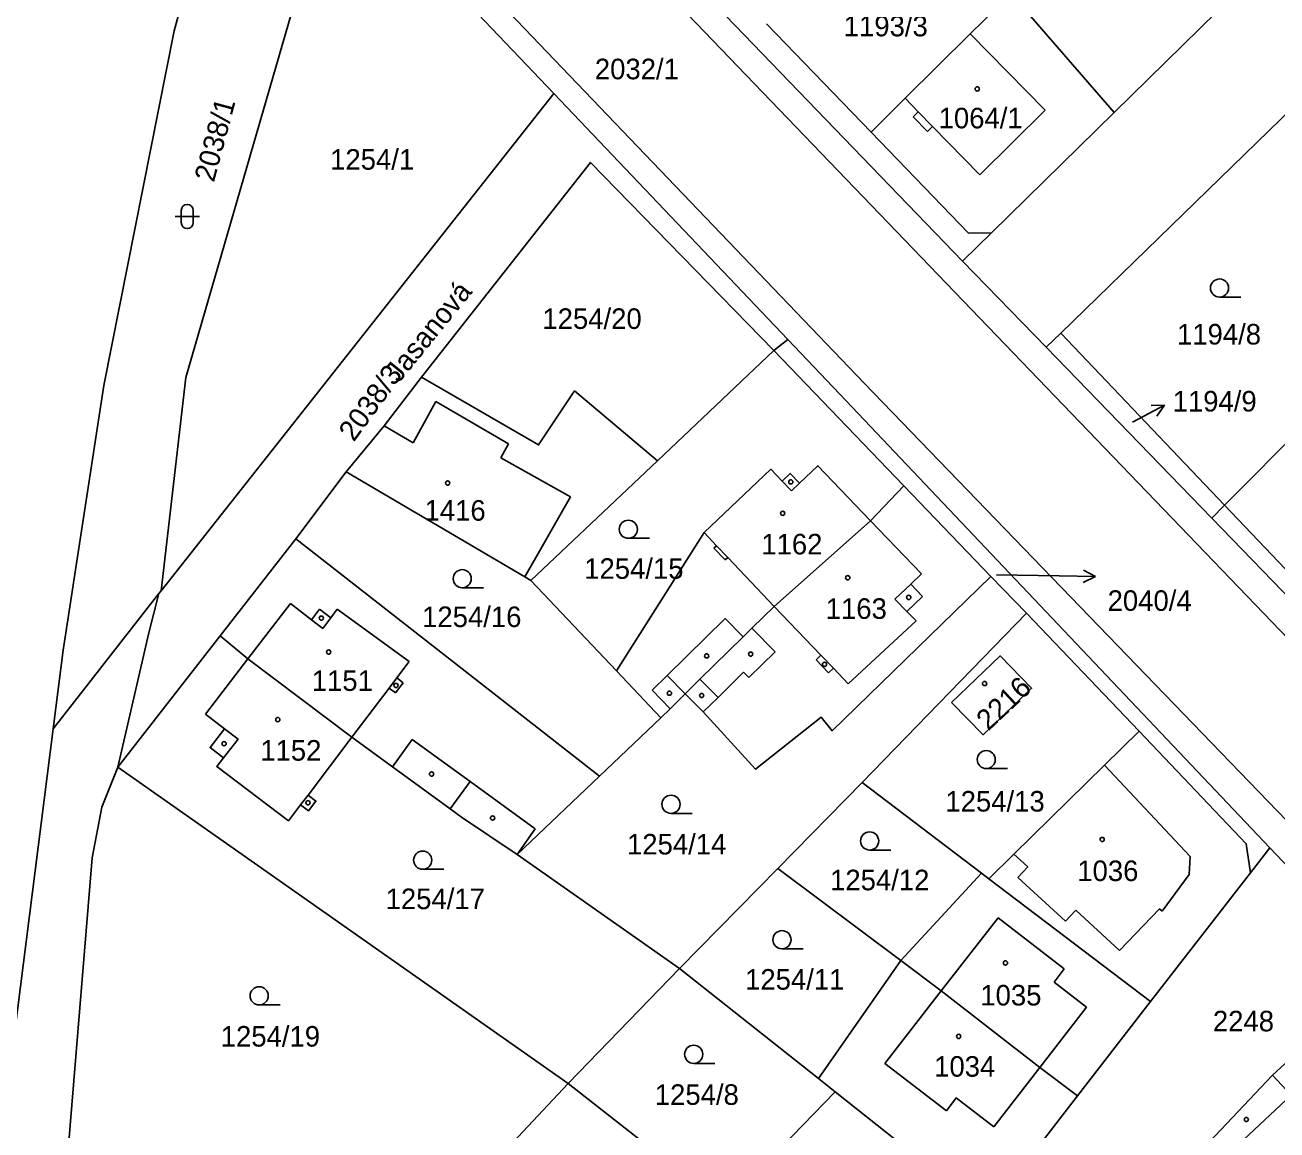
# Model space of a CAD drawing. Extents: x -679220 to -673243, y -1075091 to -1066557.
# Drawn here: x -676961 to -676857.4, y -1070457.8 to -1070366.5 of the extents above; entities that cross this region are included whole.
import ezdxf

# ---------------------------------------------------------------- set-up
doc = ezdxf.new("R2010")
doc.units = 0
for name, color, linetype in [('Hranice parcel', 7, 'Continuous'), ('Parcelní čísla', 7, 'Continuous'), ('Pop  PČ popisy', 7, 'Continuous'), ('Vnitřní kresba', 7, 'Continuous'), ('Značky budov', 7, 'Continuous'), ('Značky kultur', 7, 'Continuous')]:
    doc.layers.add(name, color=color, linetype=linetype)

msp = doc.modelspace()

# ---------------------------------------------------------------- linework, layer by layer
at = {"layer": 'Hranice parcel'}
for p, q in [((-676926.43, -1070341.37), (-676883.41, -1070385.98)), ((-676862.34, -1070365.33), (-676870.86, -1070373.68)), ((-676899.63, -1070366.36), (-676890.98, -1070375.31)), ((-676875.29, -1070391.93), (-676851.88, -1070369.18)), ((-676949.72, -1070413.25), (-676917.22, -1070372.13)), ((-676917.22, -1070372.13), (-676897.87, -1070392.47)), ((-676881.02, -1070383.63), (-676870.86, -1070373.68)), ((-676881.02, -1070383.63), (-676883.41, -1070385.98)), ((-676883.41, -1070385.98), (-676876.5, -1070393.1)), ((-676845.18, -1070389.51), (-676861.75, -1070406.17)), ((-676899.03, -1070393.38), (-676897.87, -1070392.47)), ((-676876.5, -1070393.1), (-676875.29, -1070391.93)), ((-676875.29, -1070391.93), (-676861.75, -1070406.17)), ((-676899.03, -1070393.38), (-676908.65, -1070402.49)), ((-676888.27, -1070404.56), (-676899.03, -1070393.38)), ((-676862.8, -1070407.23), (-676876.5, -1070393.1)), ((-676919.12, -1070412.39), (-676908.65, -1070402.49)), ((-676934.39, -1070403.42), (-676938.57, -1070408.96)), ((-676888.27, -1070404.56), (-676891.02, -1070407.46)), ((-676881.06, -1070412.06), (-676888.27, -1070404.56)), ((-676862.8, -1070407.23), (-676861.75, -1070406.17)), ((-676861.75, -1070406.17), (-676844.49, -1070424.27)), ((-676938.57, -1070408.96), (-676944.83, -1070416.98)), ((-676913.44, -1070428.57), (-676938.57, -1070408.96)), ((-676919.12, -1070412.39), (-676912.05, -1070419.88)), ((-676878.12, -1070415.11), (-676881.06, -1070412.06)), ((-676958.63, -1070424.67), (-676949.9, -1070413.48)), ((-676949.9, -1070413.48), (-676949.72, -1070413.25)), ((-676878.12, -1070415.11), (-676891.72, -1070429.11)), ((-676868.79, -1070424.87), (-676878.12, -1070415.11)), ((-676944.83, -1070416.98), (-676953.29, -1070427.83)), ((-676944.83, -1070416.98), (-676942.53, -1070418.88)), ((-676942.53, -1070418.88), (-676933.93, -1070425.36)), ((-676912.05, -1070419.88), (-676908.38, -1070423.76)), ((-676908.38, -1070423.76), (-676913.44, -1070428.57)), ((-676953.29, -1070427.83), (-676916.05, -1070453.99)), ((-676920.27, -1070435.06), (-676913.44, -1070428.57)), ((-676891.72, -1070429.11), (-676898.7, -1070436.23)), ((-676881.85, -1070436.61), (-676891.72, -1070429.11)), ((-676920.27, -1070435.06), (-676906.83, -1070444.5)), ((-676857.99, -1070434.5), (-676859.6, -1070436.57)), ((-676898.7, -1070436.23), (-676906.83, -1070444.5)), ((-676888.53, -1070443.83), (-676898.7, -1070436.23)), ((-676881.85, -1070436.61), (-676888.53, -1070443.83)), ((-676881.24, -1070437.07), (-676881.85, -1070436.61)), ((-676867.87, -1070447.22), (-676881.24, -1070437.07)), ((-676867.87, -1070447.22), (-676859.6, -1070436.57)), ((-676906.83, -1070444.5), (-676916.05, -1070453.99)), ((-676895.34, -1070453.59), (-676906.83, -1070444.5)), ((-676888.53, -1070443.83), (-676895.34, -1070453.59)), ((-676873.9, -1070455.01), (-676867.87, -1070447.22)), ((-676895.34, -1070453.59), (-676893.96, -1070454.68)), ((-676916.05, -1070453.99), (-676925.22, -1070463.78)), ((-676903.11, -1070464.11), (-676916.05, -1070453.99)), ((-676893.96, -1070454.68), (-676903.11, -1070464.11)), ((-676881.35, -1070464.66), (-676893.96, -1070454.68)), ((-676881.35, -1070464.66), (-676873.9, -1070455.01))]:
    msp.add_line(p, q, dxfattribs=at)
for points in [[(-676942.93, -1070346), (-676948.62, -1070366.93), (-676954.45, -1070396.27), (-676957.81, -1070418.17), (-676958.63, -1070424.67)], [(-676935.41, -1070353.37), (-676947.68, -1070395.62), (-676949.72, -1070413.25)], [(-676917.22, -1070372.13), (-676930.35, -1070358.32), (-676935.41, -1070353.37)], [(-676870.86, -1070373.68), (-676879.39, -1070363.85), (-676882.78, -1070367.18), (-676888.16, -1070372.51), (-676890.98, -1070375.31)], [(-676890.98, -1070375.31), (-676882.91, -1070383.66), (-676881.02, -1070383.63)], [(-676899.03, -1070393.38), (-676914.18, -1070377.82), (-676928.16, -1070395.57)], [(-676897.87, -1070392.47), (-676893.05, -1070397.53), (-676857.99, -1070434.5)], [(-676928.16, -1070395.57), (-676931.27, -1070399.6), (-676934.39, -1070403.42)], [(-676908.65, -1070402.49), (-676915.51, -1070396.72), (-676918.48, -1070401.19), (-676928.16, -1070395.57)], [(-676891.02, -1070407.46), (-676895.39, -1070402.9), (-676896.89, -1070404.34), (-676897.66, -1070403.54), (-676898.33, -1070404.18), (-676899.27, -1070403.19), (-676904.78, -1070408.44), (-676912.05, -1070419.88)], [(-676934.39, -1070403.42), (-676919.62, -1070412.1), (-676919.12, -1070412.39)], [(-676845.19, -1070425.48), (-676846.05, -1070424.52), (-676862.8, -1070407.23)], [(-676906.35, -1070421.77), (-676905.14, -1070420.57), (-676901.57, -1070417.06), (-676900.83, -1070416.34), (-676899, -1070414.54), (-676891.02, -1070407.46)], [(-676906.35, -1070421.77), (-676904.87, -1070423.27), (-676900.53, -1070428.01), (-676895.12, -1070423.69), (-676894.21, -1070424.83), (-676881.06, -1070412.06)], [(-676953.29, -1070427.83), (-676950.72, -1070416.72), (-676949.9, -1070413.48)], [(-676884.33, -1070422.49), (-676881.7, -1070425.15), (-676877.7, -1070421.31), (-676880.29, -1070418.63), (-676884.33, -1070422.49)], [(-676942.53, -1070418.88), (-676946.04, -1070423.45), (-676944.46, -1070424.66), (-676945.66, -1070426.22), (-676944.54, -1070427.07), (-676945.09, -1070427.79), (-676939.18, -1070432.27), (-676938.18, -1070430.95), (-676937.52, -1070431.46), (-676936.9, -1070430.64), (-676937.56, -1070430.14), (-676933.93, -1070425.36)], [(-676908.38, -1070423.76), (-676907.61, -1070423), (-676906.35, -1070421.77)], [(-676958.63, -1070424.67), (-676961.83, -1070449.89), (-676963.55, -1070469.98), (-676966.06, -1070490.5)], [(-676868.79, -1070424.87), (-676871.66, -1070427.68), (-676879.16, -1070435.03), (-676881.24, -1070437.07)], [(-676859.6, -1070436.57), (-676859.94, -1070434.17), (-676868.79, -1070424.87)], [(-676933.93, -1070425.36), (-676930.57, -1070427.8), (-676925.79, -1070431.28), (-676924.85, -1070431.97), (-676920.27, -1070435.06)], [(-676953.29, -1070427.83), (-676954.61, -1070431.16), (-676955.43, -1070435.35), (-676958.44, -1070472.24)], [(-676857.99, -1070434.5), (-676854.11, -1070438.59), (-676849.13, -1070443.81)], [(-676873.9, -1070455.01), (-676877.02, -1070452.68), (-676885.17, -1070446.34), (-676888.53, -1070443.83)], [(-676850.85, -1070446.95), (-676857.77, -1070453.31), (-676863.94, -1070459.86), (-676866.56, -1070462.64)]]:
    msp.add_lwpolyline(points, dxfattribs=at)
at = {"layer": 'Pop  PČ popisy'}
for p, q in [((-676869.35, -1070399.31), (-676866.7, -1070397.9)), ((-676866.7, -1070397.9), (-676867.82, -1070397.93)), ((-676866.7, -1070397.9), (-676867.35, -1070398.81)), ((-676880.61, -1070411.94), (-676875.41, -1070412.02)), ((-676875.41, -1070412.02), (-676872.41, -1070412.07)), ((-676872.41, -1070412.07), (-676873.42, -1070412.56)), ((-676872.41, -1070412.07), (-676873.4, -1070411.55))]:
    msp.add_line(p, q, dxfattribs=at)
at = {"layer": 'Vnitřní kresba'}
for p, q in [((-676931.69, -1070338.97), (-676847.83, -1070426.23)), ((-676928.99, -1070356.99), (-676891.55, -1070396.07)), ((-676882.78, -1070367.18), (-676876.57, -1070373.5)), ((-676888.16, -1070372.51), (-676887.07, -1070373.63)), ((-676887.07, -1070373.63), (-676887.5, -1070374.05)), ((-676887.5, -1070374.05), (-676886.32, -1070375.26)), ((-676887.07, -1070373.63), (-676885.89, -1070374.84)), ((-676881.99, -1070378.84), (-676876.57, -1070373.5)), ((-676886.32, -1070375.26), (-676885.89, -1070374.84)), ((-676885.89, -1070374.84), (-676881.99, -1070378.84)), ((-676852.25, -1070436.78), (-676891.55, -1070396.07)), ((-676928.85, -1070401.02), (-676926.98, -1070397.59)), ((-676926.98, -1070397.59), (-676920.96, -1070401.1)), ((-676931.27, -1070399.6), (-676928.85, -1070401.02)), ((-676920.96, -1070401.1), (-676921.62, -1070402.24)), ((-676921.62, -1070402.24), (-676915.84, -1070405.49)), ((-676898.33, -1070404.18), (-676897.56, -1070404.98)), ((-676897.56, -1070404.98), (-676896.89, -1070404.34)), ((-676915.84, -1070405.49), (-676919.62, -1070412.1)), ((-676891.02, -1070407.46), (-676886.81, -1070411.85)), ((-676904.78, -1070408.44), (-676903.76, -1070409.52)), ((-676903.98, -1070409.72), (-676903.76, -1070409.52)), ((-676903.05, -1070410.7), (-676903.98, -1070409.72)), ((-676903.76, -1070409.52), (-676902.83, -1070410.5)), ((-676902.83, -1070410.5), (-676903.05, -1070410.7)), ((-676902.83, -1070410.5), (-676899, -1070414.54)), ((-676886.81, -1070411.85), (-676887.7, -1070412.7)), ((-676887.7, -1070412.7), (-676889, -1070413.95)), ((-676887.7, -1070412.7), (-676886.73, -1070413.71)), ((-676942.53, -1070418.88), (-676939.02, -1070414.31)), ((-676939.02, -1070414.31), (-676937.28, -1070415.64)), ((-676899, -1070414.54), (-676895.14, -1070418.57)), ((-676889, -1070413.95), (-676888.03, -1070414.96)), ((-676886.73, -1070413.71), (-676888.03, -1070414.96)), ((-676937.28, -1070415.64), (-676936.61, -1070414.77)), ((-676936.61, -1070414.77), (-676935.68, -1070415.49)), ((-676936.33, -1070416.37), (-676935.68, -1070415.49)), ((-676935.68, -1070415.49), (-676935.15, -1070414.77)), ((-676935.15, -1070414.77), (-676929.18, -1070419.11)), ((-676903.06, -1070415.54), (-676907.85, -1070420.25)), ((-676901.57, -1070417.06), (-676903.06, -1070415.54)), ((-676888.03, -1070414.96), (-676887.24, -1070415.73)), ((-676937.28, -1070415.64), (-676936.33, -1070416.37)), ((-676898.91, -1070418.29), (-676900.83, -1070416.34)), ((-676892.88, -1070420.94), (-676887.24, -1070415.73)), ((-676901.08, -1070420.43), (-676898.91, -1070418.29)), ((-676895.14, -1070418.57), (-676895.53, -1070418.95)), ((-676895.14, -1070418.57), (-676894.1, -1070419.66)), ((-676930.21, -1070420.46), (-676929.18, -1070419.11)), ((-676895.53, -1070418.95), (-676894.49, -1070420.04)), ((-676894.49, -1070420.04), (-676894.1, -1070419.66)), ((-676894.1, -1070419.66), (-676892.88, -1070420.94)), ((-676930.84, -1070421.29), (-676930.21, -1070420.46)), ((-676929.7, -1070420.85), (-676930.21, -1070420.46)), ((-676907.85, -1070420.25), (-676909.1, -1070421.48)), ((-676907.85, -1070420.25), (-676906.35, -1070421.77)), ((-676905.14, -1070420.57), (-676903.64, -1070422.07)), ((-676903.64, -1070422.07), (-676901.52, -1070419.98)), ((-676901.52, -1070419.98), (-676901.08, -1070420.43)), ((-676933.93, -1070425.36), (-676930.84, -1070421.29)), ((-676930.84, -1070421.29), (-676930.33, -1070421.68)), ((-676930.33, -1070421.68), (-676929.7, -1070420.85)), ((-676909.1, -1070421.48), (-676907.61, -1070423)), ((-676903.64, -1070422.07), (-676904.87, -1070423.27)), ((-676944.46, -1070424.66), (-676943.35, -1070425.51)), ((-676943.35, -1070425.51), (-676944.54, -1070427.07)), ((-676930.57, -1070427.8), (-676928.93, -1070425.55)), ((-676928.93, -1070425.55), (-676924.15, -1070429.03)), ((-676871.66, -1070427.68), (-676864.59, -1070435.22)), ((-676925.79, -1070431.28), (-676924.15, -1070429.03)), ((-676924.15, -1070429.03), (-676918.76, -1070432.95)), ((-676938.18, -1070430.95), (-676937.56, -1070430.14)), ((-676918.76, -1070432.95), (-676920.27, -1070435.06)), ((-676879.16, -1070435.03), (-676878.02, -1070436.08)), ((-676864.66, -1070436.72), (-676864.59, -1070435.22)), ((-676878.02, -1070436.08), (-676878.83, -1070436.95)), ((-676878.83, -1070436.95), (-676874.89, -1070440.58)), ((-676866.91, -1070439.76), (-676864.66, -1070436.72)), ((-676885.17, -1070446.34), (-676880.47, -1070440.29)), ((-676880.47, -1070440.29), (-676875, -1070444.52)), ((-676874.89, -1070440.58), (-676874.05, -1070439.67)), ((-676874.05, -1070439.67), (-676870.44, -1070442.99)), ((-676870.44, -1070442.99), (-676867.12, -1070439.55)), ((-676867.12, -1070439.55), (-676866.91, -1070439.76)), ((-676875, -1070444.52), (-676875.84, -1070445.61)), ((-676875.84, -1070445.61), (-676873.15, -1070447.69)), ((-676885.17, -1070446.34), (-676889.83, -1070452.34)), ((-676877.02, -1070452.68), (-676873.15, -1070447.69)), ((-676889.83, -1070452.34), (-676884.75, -1070456.27)), ((-676880.82, -1070457.6), (-676877.02, -1070452.68)), ((-676856.22, -1070454.98), (-676857.77, -1070453.31)), ((-676884.75, -1070456.27), (-676883.93, -1070455.2)), ((-676883.93, -1070455.2), (-676880.82, -1070457.6)), ((-676860.16, -1070458.67), (-676856.22, -1070454.98))]:
    msp.add_line(p, q, dxfattribs=at)
at = {"layer": 'Značky budov'}
for centre in [(-676882.2, -1070371.74), (-676926.01, -1070404.34), (-676897.62, -1070404.24), (-676898.29, -1070406.84), (-676892.91, -1070412.17), (-676887.86, -1070413.8), (-676936.46, -1070415.51), (-676935.85, -1070418.32), (-676904.58, -1070418.63), (-676900.94, -1070418.49), (-676894.83, -1070419.33), (-676881.59, -1070420.92), (-676930.28, -1070421.08), (-676907.66, -1070421.72), (-676904.99, -1070421.91), (-676940.06, -1070423.9), (-676944.5, -1070425.89), (-676927.34, -1070428.41), (-676937.56, -1070430.78), (-676922.29, -1070432.04), (-676871.86, -1070433.82), (-676879.86, -1070444.03), (-676883.73, -1070450.11), (-676859.93, -1070456.98)]:
    msp.add_circle(centre, 0.175, dxfattribs=at)
at = {"layer": 'Značky kultur'}
for p, q in [((-676948.55, -1070382.29), (-676946.55, -1070382.29)), ((-676948.05, -1070381.79), (-676948.05, -1070382.79)), ((-676947.05, -1070382.79), (-676947.05, -1070381.79)), ((-676862.15, -1070388.96), (-676860.4, -1070388.96)), ((-676911.06, -1070408.91), (-676909.31, -1070408.91)), ((-676924.8, -1070413), (-676923.05, -1070413)), ((-676881.45, -1070427.96), (-676879.7, -1070427.96)), ((-676907.53, -1070431.66), (-676905.78, -1070431.66)), ((-676891.1, -1070434.69), (-676889.35, -1070434.69)), ((-676928.07, -1070436.28), (-676926.32, -1070436.28)), ((-676898.35, -1070442.86), (-676896.6, -1070442.86)), ((-676941.6, -1070447.5), (-676939.85, -1070447.5)), ((-676905.65, -1070452.34), (-676903.9, -1070452.34))]:
    msp.add_line(p, q, dxfattribs=at)
for centre in [(-676862.15, -1070388.21), (-676911.06, -1070408.16), (-676924.8, -1070412.25), (-676881.45, -1070427.21), (-676907.53, -1070430.91), (-676891.1, -1070433.94), (-676928.07, -1070435.53), (-676898.35, -1070442.11), (-676941.6, -1070446.75), (-676905.65, -1070451.59)]:
    msp.add_circle(centre, 0.75, dxfattribs=at)
for centre, start, end in [((-676947.55, -1070381.79), 0, 180), ((-676947.55, -1070382.79), 180, 359.9879)]:
    msp.add_arc(centre, 0.5, start, end, dxfattribs=at)

# ---------------------------------------------------------------- texts
at = {"layer": 'Parcelní čísla'}
for s, p in [('1193/3', (-676893.24, -1070367.39)), ('2032/1', (-676913.83, -1070370.94)), ('1064/1', (-676885.39, -1070375)), ('1254/1', (-676935.73, -1070378.42)), ('1254/20', (-676918.17, -1070391.59)), ('1194/8', (-676865.67, -1070392.88)), ('1194/9', (-676866.03, -1070398.42)), ('1416', (-676927.92, -1070407.45)), ('1162', (-676900.06, -1070410.24)), ('1254/15', (-676914.71, -1070412.26)), ('2040/4', (-676871.41, -1070414.91)), ('1254/16', (-676928.12, -1070416.25)), ('1163', (-676894.73, -1070415.57)), ('1151', (-676937.25, -1070421.53)), ('1152', (-676941.51, -1070427.3)), ('1254/13', (-676884.83, -1070431.51)), ('1254/14', (-676911.17, -1070435.06)), ('1254/12', (-676894.37, -1070438.02)), ('1036', (-676873.92, -1070437.26)), ('1254/17', (-676931.14, -1070439.58)), ('1254/11', (-676901.4, -1070446.24)), ('1035', (-676881.94, -1070447.55)), ('2248', (-676862.7, -1070449.69)), ('1254/19', (-676944.78, -1070450.95)), ('1034', (-676885.76, -1070453.44)), ('1254/8', (-676908.87, -1070455.77))]:
    msp.add_text(s, height=1.7, dxfattribs=at).set_placement(p)
for s, rotation, p in [('2038/1', 75, (-676945.35, -1070379.52)), ('2038/3', 54, (-676933.77, -1070400.99)), ('2216', 43, (-676881.29, -1070424.89))]:
    msp.add_text(s, height=1.7, rotation=rotation, dxfattribs=at).set_placement(p)
at = {"layer": 'Pop  PČ popisy'}
msp.add_text('Jasanová', height=1.7, rotation=51, dxfattribs=at).set_placement((-676930.03, -1070396.1))

doc.saveas('drawing.dxf')
